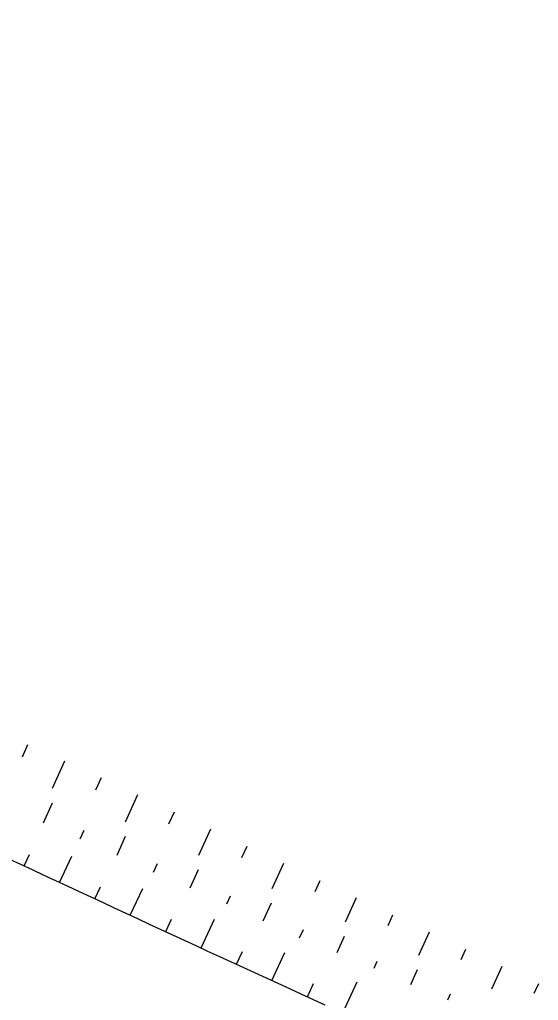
# Model space of a CAD drawing. Extents: x -552278 to -547230, y -1151007 to -1148251.
# Drawn here: x -549270.8 to -549230.6, y -1149711.1 to -1149635.1 of the extents above; entities that cross this region are included whole.
import ezdxf

# ---------------------------------------------------------------- set-up
doc = ezdxf.new("R2010")
doc.units = 0
doc.layers.add('u_trat navrh', color=7, linetype='Continuous')

msp = doc.modelspace()

# ---------------------------------------------------------------- linework, layer by layer
at = {"layer": 'u_trat navrh'}
for p, q in [((-549270.201, -1149691.308), (-549270.629, -1149692.248)), ((-549267.339, -1149692.554), (-549268.314, -1149694.691)), ((-549264.502, -1149693.852), (-549264.94, -1149694.812)), ((-549261.679, -1149695.182), (-549262.636, -1149697.281)), ((-549268.979, -1149697.345), (-549268.278, -1149695.807)), ((-549258.856, -1149696.512), (-549259.28, -1149697.441)), ((-549266.12, -1149698.582), (-549265.816, -1149697.915)), ((-549256.033, -1149697.842), (-549256.959, -1149699.871)), ((-549263.277, -1149699.844), (-549262.614, -1149698.39)), ((-549270.467, -1149700.679), (-549270.057, -1149699.802)), ((-549253.211, -1149699.172), (-549253.62, -1149700.069)), ((-549267.729, -1149701.959), (-549266.783, -1149699.933)), ((-549260.451, -1149701.156), (-549260.149, -1149700.493)), ((-549250.388, -1149700.502), (-549251.281, -1149702.46)), ((-549257.608, -1149702.388), (-549256.96, -1149700.969)), ((-549247.565, -1149701.832), (-549247.959, -1149702.698)), ((-549264.99, -1149703.236), (-549264.552, -1149702.296)), ((-549262.249, -1149704.509), (-549261.284, -1149702.428)), ((-549254.769, -1149703.631), (-549254.487, -1149703.012)), ((-549251.948, -1149704.942), (-549251.311, -1149703.545)), ((-549244.742, -1149703.163), (-549245.603, -1149705.05)), ((-549259.506, -1149705.779), (-549259.064, -1149704.823)), ((-549256.762, -1149707.046), (-549255.732, -1149704.811)), ((-549241.919, -1149704.493), (-549242.299, -1149705.326)), ((-549249.128, -1149706.257), (-549248.837, -1149705.618)), ((-549239.096, -1149705.823), (-549239.925, -1149707.639)), ((-549246.231, -1149707.405), (-549245.649, -1149706.128)), ((-549254.017, -1149708.31), (-549253.565, -1149707.327)), ((-549251.27, -1149709.57), (-549250.274, -1149707.395)), ((-549236.273, -1149707.153), (-549236.639, -1149707.954)), ((-549243.355, -1149708.598), (-549243.113, -1149708.068)), ((-549240.52, -1149709.88), (-549239.986, -1149708.71)), ((-549233.45, -1149708.483), (-549234.247, -1149710.229)), ((-549245.772, -1149712.082), (-549244.672, -1149709.667)), ((-549248.522, -1149710.828), (-549248.049, -1149709.792)), ((-549230.628, -1149709.813), (-549230.979, -1149710.583)), ((-549237.645, -1149711.072), (-549237.425, -1149710.59))]:
    msp.add_line(p, q, dxfattribs=at)
msp.add_lwpolyline([(-549271.651, -1149700.124), (-549270.746, -1149700.548), (-549269.842, -1149700.972), (-549268.937, -1149701.395), (-549268.032, -1149701.817), (-549267.127, -1149702.24), (-549266.222, -1149702.662), (-549265.317, -1149703.084), (-549264.411, -1149703.505), (-549263.505, -1149703.926), (-549262.6, -1149704.346), (-549261.693, -1149704.767), (-549260.787, -1149705.187), (-549259.881, -1149705.606), (-549258.974, -1149706.025), (-549258.068, -1149706.444), (-549257.161, -1149706.863), (-549256.254, -1149707.281), (-549255.347, -1149707.698), (-549254.439, -1149708.116), (-549253.532, -1149708.533), (-549252.624, -1149708.95), (-549251.716, -1149709.366), (-549250.808, -1149709.782), (-549249.9, -1149710.198), (-549248.992, -1149710.613), (-549248.083, -1149711.028), (-549247.175, -1149711.442)], dxfattribs=at)
msp.add_arc((-548486.382, -1147885.391), 1993.71, 241.354999, 246.83017, dxfattribs=at)

doc.saveas('drawing.dxf')
